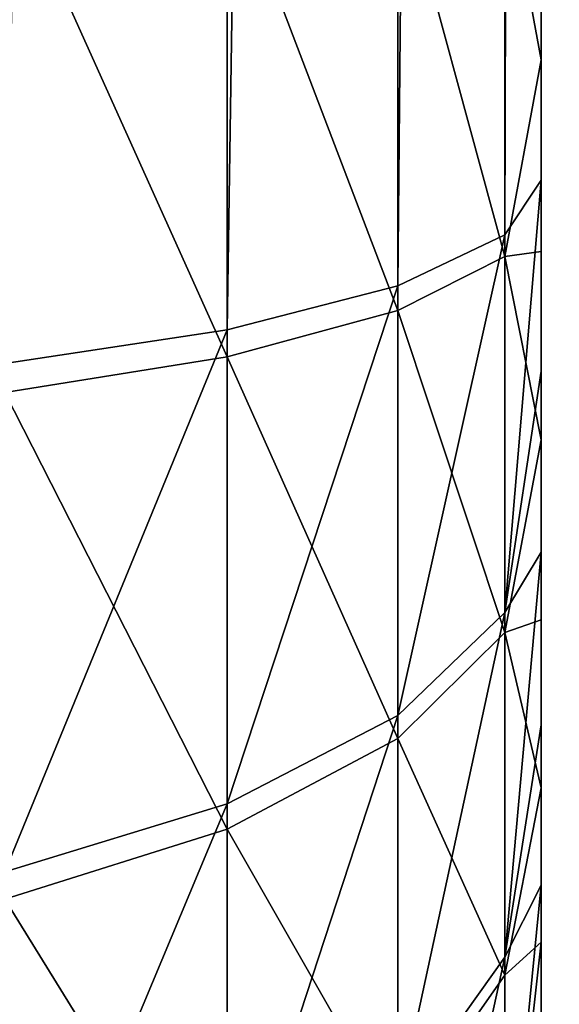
# Model space of a CAD drawing. Extents: x -547 to 547, y 0 to 578.
# Tile 413 of 472: x 372.903 to 373.003, y 559.287 to 559.471. Entities that reach past the tile are written whole.
import ezdxf

# ---------------------------------------------------------------- set-up
doc = ezdxf.new("R2010")
doc.units = 0
doc.header["$LTSCALE"] = 65.185185
for name, color, linetype in [('122', 7, 'CONTINUOUS'), ('130', 7, 'CONTINUOUS'), ('138', 7, 'CONTINUOUS'), ('18', 7, 'CONTINUOUS'), ('20', 7, 'CONTINUOUS'), ('275', 7, 'CONTINUOUS'), ('276', 7, 'CONTINUOUS'), ('281', 7, 'CONTINUOUS'), ('282', 7, 'CONTINUOUS'), ('287', 7, 'CONTINUOUS'), ('288', 7, 'CONTINUOUS'), ('293', 7, 'CONTINUOUS'), ('294', 7, 'CONTINUOUS'), ('3', 7, 'CONTINUOUS'), ('332', 7, 'CONTINUOUS'), ('335', 7, 'CONTINUOUS'), ('9', 7, 'CONTINUOUS')]:
    doc.layers.add(name, color=color, linetype=linetype)

msp = doc.modelspace()

# ---------------------------------------------------------------- linework, layer by layer
at = {"layer": '122', "color": 7, "linetype": 'CONTINUOUS'}
for points in [[(373, 559.44083, -19.80589), (373, 559.5, -20.4), (373, 561.93242, -19.20954), (373, 559.44083, -19.80589)], [(373, 559.46328, -20.39774), (373, 559.5, -20.4), (373, 559.44083, -19.80589), (373, 559.46328, -20.39774)], [(373, 559.42752, -20.39111), (373, 559.46328, -20.39774), (373, 559.44083, -19.80589), (373, 559.42752, -20.39111)], [(373, 559.40527, -19.81535), (373, 559.42752, -20.39111), (373, 559.44083, -19.80589), (373, 559.40527, -19.81535)], [(373, 559.39245, -20.38002), (373, 559.42752, -20.39111), (373, 559.40527, -19.81535), (373, 559.39245, -20.38002)], [(373, 559.37152, -19.82891), (373, 559.39245, -20.38002), (373, 559.40527, -19.81535), (373, 559.37152, -19.82891)], [(373, 559.35892, -20.36476), (373, 559.39245, -20.38002), (373, 559.37152, -19.82891), (373, 559.35892, -20.36476)], [(373, 559.33932, -19.8467), (373, 559.35892, -20.36476), (373, 559.37152, -19.82891), (373, 559.33932, -19.8467)], [(373, 559.32758, -20.34547), (373, 559.35892, -20.36476), (373, 559.33932, -19.8467), (373, 559.32758, -20.34547)], [(373, 559.30946, -19.86828), (373, 559.32758, -20.34547), (373, 559.33932, -19.8467), (373, 559.30946, -19.86828)], [(373, 559.29882, -20.32254), (373, 559.32758, -20.34547), (373, 559.30946, -19.86828), (373, 559.29882, -20.32254)], [(373, 559.28254, -19.89336), (373, 559.29882, -20.32254), (373, 559.30946, -19.86828), (373, 559.28254, -19.89336)], [(373, 559.2731, -20.29622), (373, 559.29882, -20.32254), (373, 559.28254, -19.89336), (373, 559.2731, -20.29622)]]:
    msp.add_3dface(points, dxfattribs=at)
at = {"layer": '130', "color": 7, "linetype": 'CONTINUOUS'}
for points in [[(373, 559.44083, 0.19411), (373, 559.5, -0.4), (373, 561.93242, 0.79046), (373, 559.44083, 0.19411)], [(373, 559.46328, -0.39774), (373, 559.5, -0.4), (373, 559.44083, 0.19411), (373, 559.46328, -0.39774)], [(373, 559.42752, -0.39111), (373, 559.46328, -0.39774), (373, 559.44083, 0.19411), (373, 559.42752, -0.39111)], [(373, 559.40527, 0.18465), (373, 559.42752, -0.39111), (373, 559.44083, 0.19411), (373, 559.40527, 0.18465)], [(373, 559.39245, -0.38002), (373, 559.42752, -0.39111), (373, 559.40527, 0.18465), (373, 559.39245, -0.38002)], [(373, 559.37152, 0.17109), (373, 559.39245, -0.38002), (373, 559.40527, 0.18465), (373, 559.37152, 0.17109)], [(373, 559.35892, -0.36476), (373, 559.39245, -0.38002), (373, 559.37152, 0.17109), (373, 559.35892, -0.36476)], [(373, 559.33932, 0.1533), (373, 559.35892, -0.36476), (373, 559.37152, 0.17109), (373, 559.33932, 0.1533)], [(373, 559.32758, -0.34547), (373, 559.35892, -0.36476), (373, 559.33932, 0.1533), (373, 559.32758, -0.34547)], [(373, 559.30946, 0.13172), (373, 559.32758, -0.34547), (373, 559.33932, 0.1533), (373, 559.30946, 0.13172)], [(373, 559.29882, -0.32254), (373, 559.32758, -0.34547), (373, 559.30946, 0.13172), (373, 559.29882, -0.32254)], [(373, 559.28254, 0.10664), (373, 559.29882, -0.32254), (373, 559.30946, 0.13172), (373, 559.28254, 0.10664)], [(373, 559.2731, -0.29622), (373, 559.29882, -0.32254), (373, 559.28254, 0.10664), (373, 559.2731, -0.29622)]]:
    msp.add_3dface(points, dxfattribs=at)
at = {"layer": '138', "color": 7, "linetype": 'CONTINUOUS'}
for points in [[(373, 559.44083, 20.19411), (373, 559.5, 19.6), (373, 561.93242, 20.79046), (373, 559.44083, 20.19411)], [(373, 559.46328, 19.60226), (373, 559.5, 19.6), (373, 559.44083, 20.19411), (373, 559.46328, 19.60226)], [(373, 559.42752, 19.60889), (373, 559.46328, 19.60226), (373, 559.44083, 20.19411), (373, 559.42752, 19.60889)], [(373, 559.40527, 20.18465), (373, 559.42752, 19.60889), (373, 559.44083, 20.19411), (373, 559.40527, 20.18465)], [(373, 559.39245, 19.61998), (373, 559.42752, 19.60889), (373, 559.40527, 20.18465), (373, 559.39245, 19.61998)], [(373, 559.37152, 20.17109), (373, 559.39245, 19.61998), (373, 559.40527, 20.18465), (373, 559.37152, 20.17109)], [(373, 559.35892, 19.63524), (373, 559.39245, 19.61998), (373, 559.37152, 20.17109), (373, 559.35892, 19.63524)], [(373, 559.33932, 20.1533), (373, 559.35892, 19.63524), (373, 559.37152, 20.17109), (373, 559.33932, 20.1533)], [(373, 559.32758, 19.65453), (373, 559.35892, 19.63524), (373, 559.33932, 20.1533), (373, 559.32758, 19.65453)], [(373, 559.30946, 20.13172), (373, 559.32758, 19.65453), (373, 559.33932, 20.1533), (373, 559.30946, 20.13172)], [(373, 559.29882, 19.67746), (373, 559.32758, 19.65453), (373, 559.30946, 20.13172), (373, 559.29882, 19.67746)], [(373, 559.28254, 20.10664), (373, 559.29882, 19.67746), (373, 559.30946, 20.13172), (373, 559.28254, 20.10664)], [(373, 559.2731, 19.70378), (373, 559.29882, 19.67746), (373, 559.28254, 20.10664), (373, 559.2731, 19.70378)]]:
    msp.add_3dface(points, dxfattribs=at)
at = {"layer": '18', "color": 7, "linetype": 'CONTINUOUS'}
for points in [[(373, 559.44083, -39.80589), (373, 559.5, -40.4), (373, 561.93242, -39.20954), (373, 559.44083, -39.80589)], [(373, 559.46328, -40.39774), (373, 559.5, -40.4), (373, 559.44083, -39.80589), (373, 559.46328, -40.39774)], [(373, 559.42752, -40.39111), (373, 559.46328, -40.39774), (373, 559.44083, -39.80589), (373, 559.42752, -40.39111)], [(373, 559.40527, -39.81535), (373, 559.42752, -40.39111), (373, 559.44083, -39.80589), (373, 559.40527, -39.81535)], [(373, 559.39245, -40.38002), (373, 559.42752, -40.39111), (373, 559.40527, -39.81535), (373, 559.39245, -40.38002)], [(373, 559.37152, -39.82891), (373, 559.39245, -40.38002), (373, 559.40527, -39.81535), (373, 559.37152, -39.82891)], [(373, 559.35892, -40.36476), (373, 559.39245, -40.38002), (373, 559.37152, -39.82891), (373, 559.35892, -40.36476)], [(373, 559.33932, -39.8467), (373, 559.35892, -40.36476), (373, 559.37152, -39.82891), (373, 559.33932, -39.8467)], [(373, 559.32758, -40.34547), (373, 559.35892, -40.36476), (373, 559.33932, -39.8467), (373, 559.32758, -40.34547)], [(373, 559.30946, -39.86828), (373, 559.32758, -40.34547), (373, 559.33932, -39.8467), (373, 559.30946, -39.86828)], [(373, 559.29882, -40.32254), (373, 559.32758, -40.34547), (373, 559.30946, -39.86828), (373, 559.29882, -40.32254)], [(373, 559.28254, -39.89336), (373, 559.29882, -40.32254), (373, 559.30946, -39.86828), (373, 559.28254, -39.89336)], [(373, 559.2731, -40.29622), (373, 559.29882, -40.32254), (373, 559.28254, -39.89336), (373, 559.2731, -40.29622)]]:
    msp.add_3dface(points, dxfattribs=at)
at = {"layer": '20', "color": 7, "linetype": 'CONTINUOUS'}
for points in [[(350, 551.5, 42.9), (545.5, 1.5, 42.9), (350, 566, 42.9), (350, 551.5, 42.9)], [(350, 566, 42.9), (545.5, 1.5, 42.9), (360.09767, 559.38264, 42.9), (350, 566, 42.9)], [(360.09767, 559.38264, 42.9), (545.5, 1.5, 42.9), (360.21775, 559.09251, 42.9), (360.09767, 559.38264, 42.9)]]:
    msp.add_3dface(points, dxfattribs=at)
at = {"layer": '275', "color": 7, "linetype": 'CONTINUOUS'}
for points in [[(372.9415, 559.5, -40.54135), (372.9415, 559.4079, -40.53163), (372.90005, 559.5, -40.57318), (372.9415, 559.5, -40.54135)], [(372.90005, 559.5, -40.57318), (372.9415, 559.4079, -40.53163), (372.90005, 559.40126, -40.56276), (372.90005, 559.5, -40.57318)], [(372.97328, 559.5, -40.49986), (372.97328, 559.41656, -40.49106), (372.9415, 559.5, -40.54135), (372.97328, 559.5, -40.49986)], [(372.9415, 559.5, -40.54135), (372.97328, 559.41656, -40.49106), (372.9415, 559.4079, -40.53163), (372.9415, 559.5, -40.54135)], [(372.99324, 559.5, -40.45156), (372.99324, 559.42664, -40.44382), (372.97328, 559.5, -40.49986), (372.99324, 559.5, -40.45156)], [(372.97328, 559.5, -40.49986), (372.99324, 559.42664, -40.44382), (372.97328, 559.41656, -40.49106), (372.97328, 559.5, -40.49986)], [(373, 559.5, -40.4), (373, 559.46328, -40.39774), (372.99324, 559.5, -40.45156), (373, 559.5, -40.4)], [(372.99324, 559.5, -40.45156), (373, 559.46328, -40.39774), (372.99324, 559.42664, -40.44382), (372.99324, 559.5, -40.45156)], [(373, 559.46328, -40.39774), (373, 559.42752, -40.39111), (372.99324, 559.42664, -40.44382), (373, 559.46328, -40.39774)], [(373, 559.40527, -39.81535), (373, 559.44083, -39.80589), (372.99324, 559.36027, -39.7774), (373, 559.40527, -39.81535)], [(373, 559.44083, -39.80589), (372.99324, 559.43066, -39.75534), (372.99324, 559.36027, -39.7774), (373, 559.44083, -39.80589)], [(372.99324, 559.43066, -39.75534), (372.97328, 559.42114, -39.70799), (372.97328, 559.34107, -39.73308), (372.99324, 559.43066, -39.75534)], [(372.99324, 559.36027, -39.7774), (372.99324, 559.43066, -39.75534), (372.97328, 559.34107, -39.73308), (372.99324, 559.36027, -39.7774)], [(372.99324, 559.42664, -40.44382), (372.99324, 559.35651, -40.42094), (372.97328, 559.41656, -40.49106), (372.99324, 559.42664, -40.44382)], [(373, 559.42752, -40.39111), (373, 559.39245, -40.38002), (372.99324, 559.42664, -40.44382), (373, 559.42752, -40.39111)], [(372.99324, 559.42664, -40.44382), (373, 559.39245, -40.38002), (372.99324, 559.35651, -40.42094), (372.99324, 559.42664, -40.44382)], [(372.97328, 559.42114, -39.70799), (372.9415, 559.41296, -39.66732), (372.9415, 559.32458, -39.69501), (372.97328, 559.42114, -39.70799)], [(372.97328, 559.34107, -39.73308), (372.97328, 559.42114, -39.70799), (372.9415, 559.32458, -39.69501), (372.97328, 559.34107, -39.73308)], [(372.97328, 559.41656, -40.49106), (372.97328, 559.33679, -40.46504), (372.9415, 559.4079, -40.53163), (372.97328, 559.41656, -40.49106)], [(372.97328, 559.41656, -40.49106), (372.99324, 559.35651, -40.42094), (372.97328, 559.33679, -40.46504), (372.97328, 559.41656, -40.49106)], [(372.9415, 559.41296, -39.66732), (372.90005, 559.40668, -39.63612), (372.90005, 559.31193, -39.6658), (372.9415, 559.41296, -39.66732)], [(372.9415, 559.32458, -39.69501), (372.9415, 559.41296, -39.66732), (372.90005, 559.31193, -39.6658), (372.9415, 559.32458, -39.69501)], [(372.9415, 559.4079, -40.53163), (372.9415, 559.31986, -40.50291), (372.90005, 559.40126, -40.56276), (372.9415, 559.4079, -40.53163)], [(372.9415, 559.4079, -40.53163), (372.97328, 559.33679, -40.46504), (372.9415, 559.31986, -40.50291), (372.9415, 559.4079, -40.53163)], [(373, 559.37152, -39.82891), (373, 559.40527, -39.81535), (372.99324, 559.36027, -39.7774), (373, 559.37152, -39.82891)], [(372.90005, 559.40126, -40.56276), (372.9415, 559.31986, -40.50291), (372.90005, 559.30687, -40.53197), (372.90005, 559.40126, -40.56276)], [(373, 559.39245, -40.38002), (373, 559.35892, -40.36476), (372.99324, 559.35651, -40.42094), (373, 559.39245, -40.38002)], [(373, 559.33932, -39.8467), (373, 559.37152, -39.82891), (372.99324, 559.29603, -39.81366), (373, 559.33932, -39.8467)], [(372.99324, 559.29603, -39.81366), (373, 559.37152, -39.82891), (372.99324, 559.36027, -39.7774), (372.99324, 559.29603, -39.81366)], [(372.99324, 559.29603, -39.81366), (372.99324, 559.36027, -39.7774), (372.97328, 559.268, -39.77432), (372.99324, 559.29603, -39.81366)], [(372.97328, 559.268, -39.77432), (372.99324, 559.36027, -39.7774), (372.97328, 559.34107, -39.73308), (372.97328, 559.268, -39.77432)], [(373, 559.35892, -40.36476), (373, 559.32758, -40.34547), (372.99324, 559.35651, -40.42094), (373, 559.35892, -40.36476)], [(372.99324, 559.35651, -40.42094), (372.99324, 559.29269, -40.38394), (372.97328, 559.33679, -40.46504), (372.99324, 559.35651, -40.42094)], [(372.99324, 559.35651, -40.42094), (373, 559.32758, -40.34547), (372.99324, 559.29269, -40.38394), (372.99324, 559.35651, -40.42094)], [(372.97328, 559.268, -39.77432), (372.97328, 559.34107, -39.73308), (372.9415, 559.24393, -39.74053), (372.97328, 559.268, -39.77432)], [(372.9415, 559.24393, -39.74053), (372.97328, 559.34107, -39.73308), (372.9415, 559.32458, -39.69501), (372.9415, 559.24393, -39.74053)], [(373, 559.30946, -39.86828), (373, 559.33932, -39.8467), (372.99324, 559.29603, -39.81366), (373, 559.30946, -39.86828)], [(372.97328, 559.33679, -40.46504), (372.97328, 559.26421, -40.42295), (372.9415, 559.31986, -40.50291), (372.97328, 559.33679, -40.46504)], [(372.97328, 559.33679, -40.46504), (372.99324, 559.29269, -40.38394), (372.97328, 559.26421, -40.42295), (372.97328, 559.33679, -40.46504)], [(373, 559.32758, -40.34547), (373, 559.29882, -40.32254), (372.99324, 559.29269, -40.38394), (373, 559.32758, -40.34547)], [(372.9415, 559.24393, -39.74053), (372.9415, 559.32458, -39.69501), (372.90005, 559.22547, -39.71461), (372.9415, 559.24393, -39.74053)], [(372.90005, 559.22547, -39.71461), (372.9415, 559.32458, -39.69501), (372.90005, 559.31193, -39.6658), (372.90005, 559.22547, -39.71461)], [(372.9415, 559.31986, -40.50291), (372.9415, 559.23975, -40.45645), (372.90005, 559.30687, -40.53197), (372.9415, 559.31986, -40.50291)], [(372.9415, 559.31986, -40.50291), (372.97328, 559.26421, -40.42295), (372.9415, 559.23975, -40.45645), (372.9415, 559.31986, -40.50291)], [(373, 559.28254, -39.89336), (373, 559.30946, -39.86828), (372.99324, 559.24077, -39.86253), (373, 559.28254, -39.89336)], [(372.99324, 559.24077, -39.86253), (373, 559.30946, -39.86828), (372.99324, 559.29603, -39.81366), (372.99324, 559.24077, -39.86253)], [(372.90005, 559.30687, -40.53197), (372.9415, 559.23975, -40.45645), (372.90005, 559.22098, -40.48216), (372.90005, 559.30687, -40.53197)], [(373, 559.29882, -40.32254), (373, 559.2731, -40.29622), (372.99324, 559.23801, -40.33442), (373, 559.29882, -40.32254)], [(372.99324, 559.29269, -40.38394), (373, 559.29882, -40.32254), (372.99324, 559.23801, -40.33442), (372.99324, 559.29269, -40.38394)], [(372.99324, 559.24077, -39.86253), (372.99324, 559.29603, -39.81366), (372.97328, 559.20515, -39.8299), (372.99324, 559.24077, -39.86253)], [(372.97328, 559.20515, -39.8299), (372.99324, 559.29603, -39.81366), (372.97328, 559.268, -39.77432), (372.97328, 559.20515, -39.8299)], [(372.99324, 559.29269, -40.38394), (372.99324, 559.23801, -40.33442), (372.97328, 559.26421, -40.42295), (372.99324, 559.29269, -40.38394)]]:
    msp.add_3dface(points, dxfattribs=at)
at = {"layer": '276', "color": 7, "linetype": 'CONTINUOUS'}
for points in [[(372.99324, 559.43066, -39.75534), (373, 561.93242, -39.20954), (372.99323, 561.64616, -39.23446), (372.99324, 559.43066, -39.75534)], [(373, 559.44083, -39.80589), (373, 561.93242, -39.20954), (372.99324, 559.43066, -39.75534), (373, 559.44083, -39.80589)], [(372.97328, 559.42114, -39.70799), (372.99323, 561.64616, -39.23446), (372.97327, 561.63359, -39.18782), (372.97328, 559.42114, -39.70799)], [(372.99324, 559.43066, -39.75534), (372.99323, 561.64616, -39.23446), (372.97328, 559.42114, -39.70799), (372.99324, 559.43066, -39.75534)], [(372.9415, 559.41296, -39.66732), (372.97327, 561.63359, -39.18782), (372.94148, 561.62279, -39.14777), (372.9415, 559.41296, -39.66732)], [(372.97328, 559.42114, -39.70799), (372.97327, 561.63359, -39.18782), (372.9415, 559.41296, -39.66732), (372.97328, 559.42114, -39.70799)], [(372.90005, 559.40668, -39.63612), (372.94148, 561.62279, -39.14777), (372.90003, 561.61451, -39.11704), (372.90005, 559.40668, -39.63612)], [(372.9415, 559.41296, -39.66732), (372.94148, 561.62279, -39.14777), (372.90005, 559.40668, -39.63612), (372.9415, 559.41296, -39.66732)]]:
    msp.add_3dface(points, dxfattribs=at)
at = {"layer": '281', "color": 7, "linetype": 'CONTINUOUS'}
for points in [[(372.9415, 559.5, -20.54135), (372.9415, 559.4079, -20.53163), (372.90005, 559.5, -20.57318), (372.9415, 559.5, -20.54135)], [(372.90005, 559.5, -20.57318), (372.9415, 559.4079, -20.53163), (372.90005, 559.40126, -20.56276), (372.90005, 559.5, -20.57318)], [(372.97328, 559.5, -20.49986), (372.97328, 559.41656, -20.49106), (372.9415, 559.5, -20.54135), (372.97328, 559.5, -20.49986)], [(372.9415, 559.5, -20.54135), (372.97328, 559.41656, -20.49106), (372.9415, 559.4079, -20.53163), (372.9415, 559.5, -20.54135)], [(372.99324, 559.5, -20.45156), (372.99324, 559.42664, -20.44382), (372.97328, 559.5, -20.49986), (372.99324, 559.5, -20.45156)], [(372.97328, 559.5, -20.49986), (372.99324, 559.42664, -20.44382), (372.97328, 559.41656, -20.49106), (372.97328, 559.5, -20.49986)], [(373, 559.5, -20.4), (373, 559.46328, -20.39774), (372.99324, 559.5, -20.45156), (373, 559.5, -20.4)], [(372.99324, 559.5, -20.45156), (373, 559.46328, -20.39774), (372.99324, 559.42664, -20.44382), (372.99324, 559.5, -20.45156)], [(373, 559.46328, -20.39774), (373, 559.42752, -20.39111), (372.99324, 559.42664, -20.44382), (373, 559.46328, -20.39774)], [(373, 559.40527, -19.81535), (373, 559.44083, -19.80589), (372.99324, 559.36027, -19.7774), (373, 559.40527, -19.81535)], [(373, 559.44083, -19.80589), (372.99324, 559.43066, -19.75534), (372.99324, 559.36027, -19.7774), (373, 559.44083, -19.80589)], [(372.99324, 559.43066, -19.75534), (372.97328, 559.42114, -19.70799), (372.97328, 559.34107, -19.73308), (372.99324, 559.43066, -19.75534)], [(372.99324, 559.36027, -19.7774), (372.99324, 559.43066, -19.75534), (372.97328, 559.34107, -19.73308), (372.99324, 559.36027, -19.7774)], [(372.99324, 559.42664, -20.44382), (372.99324, 559.35651, -20.42094), (372.97328, 559.41656, -20.49106), (372.99324, 559.42664, -20.44382)], [(373, 559.42752, -20.39111), (373, 559.39245, -20.38002), (372.99324, 559.42664, -20.44382), (373, 559.42752, -20.39111)], [(372.99324, 559.42664, -20.44382), (373, 559.39245, -20.38002), (372.99324, 559.35651, -20.42094), (372.99324, 559.42664, -20.44382)], [(372.97328, 559.42114, -19.70799), (372.9415, 559.41296, -19.66732), (372.9415, 559.32458, -19.69501), (372.97328, 559.42114, -19.70799)], [(372.97328, 559.34107, -19.73308), (372.97328, 559.42114, -19.70799), (372.9415, 559.32458, -19.69501), (372.97328, 559.34107, -19.73308)], [(372.97328, 559.41656, -20.49106), (372.97328, 559.33679, -20.46504), (372.9415, 559.4079, -20.53163), (372.97328, 559.41656, -20.49106)], [(372.97328, 559.41656, -20.49106), (372.99324, 559.35651, -20.42094), (372.97328, 559.33679, -20.46504), (372.97328, 559.41656, -20.49106)], [(372.9415, 559.41296, -19.66732), (372.90005, 559.40668, -19.63612), (372.90005, 559.31193, -19.6658), (372.9415, 559.41296, -19.66732)], [(372.9415, 559.32458, -19.69501), (372.9415, 559.41296, -19.66732), (372.90005, 559.31193, -19.6658), (372.9415, 559.32458, -19.69501)], [(372.9415, 559.4079, -20.53163), (372.9415, 559.31986, -20.50291), (372.90005, 559.40126, -20.56276), (372.9415, 559.4079, -20.53163)], [(372.9415, 559.4079, -20.53163), (372.97328, 559.33679, -20.46504), (372.9415, 559.31986, -20.50291), (372.9415, 559.4079, -20.53163)], [(373, 559.37152, -19.82891), (373, 559.40527, -19.81535), (372.99324, 559.36027, -19.7774), (373, 559.37152, -19.82891)], [(372.90005, 559.40126, -20.56276), (372.9415, 559.31986, -20.50291), (372.90005, 559.30687, -20.53197), (372.90005, 559.40126, -20.56276)], [(373, 559.39245, -20.38002), (373, 559.35892, -20.36476), (372.99324, 559.35651, -20.42094), (373, 559.39245, -20.38002)], [(373, 559.33932, -19.8467), (373, 559.37152, -19.82891), (372.99324, 559.29603, -19.81366), (373, 559.33932, -19.8467)], [(372.99324, 559.29603, -19.81366), (373, 559.37152, -19.82891), (372.99324, 559.36027, -19.7774), (372.99324, 559.29603, -19.81366)], [(372.99324, 559.29603, -19.81366), (372.99324, 559.36027, -19.7774), (372.97328, 559.268, -19.77432), (372.99324, 559.29603, -19.81366)], [(372.97328, 559.268, -19.77432), (372.99324, 559.36027, -19.7774), (372.97328, 559.34107, -19.73308), (372.97328, 559.268, -19.77432)], [(373, 559.35892, -20.36476), (373, 559.32758, -20.34547), (372.99324, 559.35651, -20.42094), (373, 559.35892, -20.36476)], [(372.99324, 559.35651, -20.42094), (372.99324, 559.29269, -20.38394), (372.97328, 559.33679, -20.46504), (372.99324, 559.35651, -20.42094)], [(372.99324, 559.35651, -20.42094), (373, 559.32758, -20.34547), (372.99324, 559.29269, -20.38394), (372.99324, 559.35651, -20.42094)], [(372.97328, 559.268, -19.77432), (372.97328, 559.34107, -19.73308), (372.9415, 559.24393, -19.74053), (372.97328, 559.268, -19.77432)], [(372.9415, 559.24393, -19.74053), (372.97328, 559.34107, -19.73308), (372.9415, 559.32458, -19.69501), (372.9415, 559.24393, -19.74053)], [(373, 559.30946, -19.86828), (373, 559.33932, -19.8467), (372.99324, 559.29603, -19.81366), (373, 559.30946, -19.86828)], [(372.97328, 559.33679, -20.46504), (372.97328, 559.26421, -20.42295), (372.9415, 559.31986, -20.50291), (372.97328, 559.33679, -20.46504)], [(372.97328, 559.33679, -20.46504), (372.99324, 559.29269, -20.38394), (372.97328, 559.26421, -20.42295), (372.97328, 559.33679, -20.46504)], [(373, 559.32758, -20.34547), (373, 559.29882, -20.32254), (372.99324, 559.29269, -20.38394), (373, 559.32758, -20.34547)], [(372.9415, 559.24393, -19.74053), (372.9415, 559.32458, -19.69501), (372.90005, 559.22547, -19.71461), (372.9415, 559.24393, -19.74053)], [(372.90005, 559.22547, -19.71461), (372.9415, 559.32458, -19.69501), (372.90005, 559.31193, -19.6658), (372.90005, 559.22547, -19.71461)], [(372.9415, 559.31986, -20.50291), (372.9415, 559.23975, -20.45645), (372.90005, 559.30687, -20.53197), (372.9415, 559.31986, -20.50291)], [(372.9415, 559.31986, -20.50291), (372.97328, 559.26421, -20.42295), (372.9415, 559.23975, -20.45645), (372.9415, 559.31986, -20.50291)], [(373, 559.28254, -19.89336), (373, 559.30946, -19.86828), (372.99324, 559.24077, -19.86253), (373, 559.28254, -19.89336)], [(372.99324, 559.24077, -19.86253), (373, 559.30946, -19.86828), (372.99324, 559.29603, -19.81366), (372.99324, 559.24077, -19.86253)], [(372.90005, 559.30687, -20.53197), (372.9415, 559.23975, -20.45645), (372.90005, 559.22098, -20.48216), (372.90005, 559.30687, -20.53197)], [(373, 559.29882, -20.32254), (373, 559.2731, -20.29622), (372.99324, 559.23801, -20.33442), (373, 559.29882, -20.32254)], [(372.99324, 559.29269, -20.38394), (373, 559.29882, -20.32254), (372.99324, 559.23801, -20.33442), (372.99324, 559.29269, -20.38394)], [(372.99324, 559.24077, -19.86253), (372.99324, 559.29603, -19.81366), (372.97328, 559.20515, -19.8299), (372.99324, 559.24077, -19.86253)], [(372.97328, 559.20515, -19.8299), (372.99324, 559.29603, -19.81366), (372.97328, 559.268, -19.77432), (372.97328, 559.20515, -19.8299)], [(372.99324, 559.29269, -20.38394), (372.99324, 559.23801, -20.33442), (372.97328, 559.26421, -20.42295), (372.99324, 559.29269, -20.38394)]]:
    msp.add_3dface(points, dxfattribs=at)
at = {"layer": '282', "color": 7, "linetype": 'CONTINUOUS'}
for points in [[(372.99324, 559.43066, -19.75534), (373, 561.93242, -19.20954), (372.99323, 561.64616, -19.23446), (372.99324, 559.43066, -19.75534)], [(373, 559.44083, -19.80589), (373, 561.93242, -19.20954), (372.99324, 559.43066, -19.75534), (373, 559.44083, -19.80589)], [(372.97328, 559.42114, -19.70799), (372.99323, 561.64616, -19.23446), (372.97327, 561.63359, -19.18782), (372.97328, 559.42114, -19.70799)], [(372.99324, 559.43066, -19.75534), (372.99323, 561.64616, -19.23446), (372.97328, 559.42114, -19.70799), (372.99324, 559.43066, -19.75534)], [(372.9415, 559.41296, -19.66732), (372.97327, 561.63359, -19.18782), (372.94148, 561.62279, -19.14777), (372.9415, 559.41296, -19.66732)], [(372.97328, 559.42114, -19.70799), (372.97327, 561.63359, -19.18782), (372.9415, 559.41296, -19.66732), (372.97328, 559.42114, -19.70799)], [(372.90005, 559.40668, -19.63612), (372.94148, 561.62279, -19.14777), (372.90003, 561.61451, -19.11704), (372.90005, 559.40668, -19.63612)], [(372.9415, 559.41296, -19.66732), (372.94148, 561.62279, -19.14777), (372.90005, 559.40668, -19.63612), (372.9415, 559.41296, -19.66732)]]:
    msp.add_3dface(points, dxfattribs=at)
at = {"layer": '287', "color": 7, "linetype": 'CONTINUOUS'}
for points in [[(372.9415, 559.5, -0.54135), (372.9415, 559.4079, -0.53163), (372.90005, 559.5, -0.57318), (372.9415, 559.5, -0.54135)], [(372.90005, 559.5, -0.57318), (372.9415, 559.4079, -0.53163), (372.90005, 559.40126, -0.56276), (372.90005, 559.5, -0.57318)], [(372.97328, 559.5, -0.49986), (372.97328, 559.41656, -0.49106), (372.9415, 559.5, -0.54135), (372.97328, 559.5, -0.49986)], [(372.9415, 559.5, -0.54135), (372.97328, 559.41656, -0.49106), (372.9415, 559.4079, -0.53163), (372.9415, 559.5, -0.54135)], [(372.99324, 559.5, -0.45156), (372.99324, 559.42664, -0.44382), (372.97328, 559.5, -0.49986), (372.99324, 559.5, -0.45156)], [(372.97328, 559.5, -0.49986), (372.99324, 559.42664, -0.44382), (372.97328, 559.41656, -0.49106), (372.97328, 559.5, -0.49986)], [(373, 559.5, -0.4), (373, 559.46328, -0.39774), (372.99324, 559.5, -0.45156), (373, 559.5, -0.4)], [(372.99324, 559.5, -0.45156), (373, 559.46328, -0.39774), (372.99324, 559.42664, -0.44382), (372.99324, 559.5, -0.45156)], [(373, 559.46328, -0.39774), (373, 559.42752, -0.39111), (372.99324, 559.42664, -0.44382), (373, 559.46328, -0.39774)], [(373, 559.40527, 0.18465), (373, 559.44083, 0.19411), (372.99324, 559.36027, 0.2226), (373, 559.40527, 0.18465)], [(373, 559.44083, 0.19411), (372.99324, 559.43066, 0.24466), (372.99324, 559.36027, 0.2226), (373, 559.44083, 0.19411)], [(372.99324, 559.43066, 0.24466), (372.97328, 559.42114, 0.29201), (372.97328, 559.34107, 0.26692), (372.99324, 559.43066, 0.24466)], [(372.99324, 559.36027, 0.2226), (372.99324, 559.43066, 0.24466), (372.97328, 559.34107, 0.26692), (372.99324, 559.36027, 0.2226)], [(372.99324, 559.42664, -0.44382), (372.99324, 559.35651, -0.42094), (372.97328, 559.41656, -0.49106), (372.99324, 559.42664, -0.44382)], [(373, 559.42752, -0.39111), (373, 559.39245, -0.38002), (372.99324, 559.42664, -0.44382), (373, 559.42752, -0.39111)], [(372.99324, 559.42664, -0.44382), (373, 559.39245, -0.38002), (372.99324, 559.35651, -0.42094), (372.99324, 559.42664, -0.44382)], [(372.97328, 559.42114, 0.29201), (372.9415, 559.41296, 0.33268), (372.9415, 559.32458, 0.30499), (372.97328, 559.42114, 0.29201)], [(372.97328, 559.34107, 0.26692), (372.97328, 559.42114, 0.29201), (372.9415, 559.32458, 0.30499), (372.97328, 559.34107, 0.26692)], [(372.97328, 559.41656, -0.49106), (372.97328, 559.33679, -0.46504), (372.9415, 559.4079, -0.53163), (372.97328, 559.41656, -0.49106)], [(372.97328, 559.41656, -0.49106), (372.99324, 559.35651, -0.42094), (372.97328, 559.33679, -0.46504), (372.97328, 559.41656, -0.49106)], [(372.9415, 559.41296, 0.33268), (372.90005, 559.40668, 0.36388), (372.90005, 559.31193, 0.3342), (372.9415, 559.41296, 0.33268)], [(372.9415, 559.32458, 0.30499), (372.9415, 559.41296, 0.33268), (372.90005, 559.31193, 0.3342), (372.9415, 559.32458, 0.30499)], [(372.9415, 559.4079, -0.53163), (372.9415, 559.31986, -0.50291), (372.90005, 559.40126, -0.56276), (372.9415, 559.4079, -0.53163)], [(372.9415, 559.4079, -0.53163), (372.97328, 559.33679, -0.46504), (372.9415, 559.31986, -0.50291), (372.9415, 559.4079, -0.53163)], [(373, 559.37152, 0.17109), (373, 559.40527, 0.18465), (372.99324, 559.36027, 0.2226), (373, 559.37152, 0.17109)], [(372.90005, 559.40126, -0.56276), (372.9415, 559.31986, -0.50291), (372.90005, 559.30687, -0.53197), (372.90005, 559.40126, -0.56276)], [(373, 559.39245, -0.38002), (373, 559.35892, -0.36476), (372.99324, 559.35651, -0.42094), (373, 559.39245, -0.38002)], [(373, 559.33932, 0.1533), (373, 559.37152, 0.17109), (372.99324, 559.29603, 0.18634), (373, 559.33932, 0.1533)], [(372.99324, 559.29603, 0.18634), (373, 559.37152, 0.17109), (372.99324, 559.36027, 0.2226), (372.99324, 559.29603, 0.18634)], [(372.99324, 559.29603, 0.18634), (372.99324, 559.36027, 0.2226), (372.97328, 559.268, 0.22568), (372.99324, 559.29603, 0.18634)], [(372.97328, 559.268, 0.22568), (372.99324, 559.36027, 0.2226), (372.97328, 559.34107, 0.26692), (372.97328, 559.268, 0.22568)], [(373, 559.35892, -0.36476), (373, 559.32758, -0.34547), (372.99324, 559.35651, -0.42094), (373, 559.35892, -0.36476)], [(372.99324, 559.35651, -0.42094), (372.99324, 559.29269, -0.38394), (372.97328, 559.33679, -0.46504), (372.99324, 559.35651, -0.42094)], [(372.99324, 559.35651, -0.42094), (373, 559.32758, -0.34547), (372.99324, 559.29269, -0.38394), (372.99324, 559.35651, -0.42094)], [(372.97328, 559.268, 0.22568), (372.97328, 559.34107, 0.26692), (372.9415, 559.24393, 0.25947), (372.97328, 559.268, 0.22568)], [(372.9415, 559.24393, 0.25947), (372.97328, 559.34107, 0.26692), (372.9415, 559.32458, 0.30499), (372.9415, 559.24393, 0.25947)], [(373, 559.30946, 0.13172), (373, 559.33932, 0.1533), (372.99324, 559.29603, 0.18634), (373, 559.30946, 0.13172)], [(372.97328, 559.33679, -0.46504), (372.97328, 559.26421, -0.42295), (372.9415, 559.31986, -0.50291), (372.97328, 559.33679, -0.46504)], [(372.97328, 559.33679, -0.46504), (372.99324, 559.29269, -0.38394), (372.97328, 559.26421, -0.42295), (372.97328, 559.33679, -0.46504)], [(373, 559.32758, -0.34547), (373, 559.29882, -0.32254), (372.99324, 559.29269, -0.38394), (373, 559.32758, -0.34547)], [(372.9415, 559.24393, 0.25947), (372.9415, 559.32458, 0.30499), (372.90005, 559.22547, 0.28539), (372.9415, 559.24393, 0.25947)], [(372.90005, 559.22547, 0.28539), (372.9415, 559.32458, 0.30499), (372.90005, 559.31193, 0.3342), (372.90005, 559.22547, 0.28539)], [(372.9415, 559.31986, -0.50291), (372.9415, 559.23975, -0.45645), (372.90005, 559.30687, -0.53197), (372.9415, 559.31986, -0.50291)], [(372.9415, 559.31986, -0.50291), (372.97328, 559.26421, -0.42295), (372.9415, 559.23975, -0.45645), (372.9415, 559.31986, -0.50291)], [(373, 559.28254, 0.10664), (373, 559.30946, 0.13172), (372.99324, 559.24077, 0.13747), (373, 559.28254, 0.10664)], [(372.99324, 559.24077, 0.13747), (373, 559.30946, 0.13172), (372.99324, 559.29603, 0.18634), (372.99324, 559.24077, 0.13747)], [(372.90005, 559.30687, -0.53197), (372.9415, 559.23975, -0.45645), (372.90005, 559.22098, -0.48216), (372.90005, 559.30687, -0.53197)], [(373, 559.29882, -0.32254), (373, 559.2731, -0.29622), (372.99324, 559.23801, -0.33442), (373, 559.29882, -0.32254)], [(372.99324, 559.29269, -0.38394), (373, 559.29882, -0.32254), (372.99324, 559.23801, -0.33442), (372.99324, 559.29269, -0.38394)], [(372.99324, 559.24077, 0.13747), (372.99324, 559.29603, 0.18634), (372.97328, 559.20515, 0.1701), (372.99324, 559.24077, 0.13747)], [(372.97328, 559.20515, 0.1701), (372.99324, 559.29603, 0.18634), (372.97328, 559.268, 0.22568), (372.97328, 559.20515, 0.1701)], [(372.99324, 559.29269, -0.38394), (372.99324, 559.23801, -0.33442), (372.97328, 559.26421, -0.42295), (372.99324, 559.29269, -0.38394)]]:
    msp.add_3dface(points, dxfattribs=at)
at = {"layer": '288', "color": 7, "linetype": 'CONTINUOUS'}
for points in [[(372.99324, 559.43066, 0.24466), (373, 561.93242, 0.79046), (372.99323, 561.64616, 0.76554), (372.99324, 559.43066, 0.24466)], [(373, 559.44083, 0.19411), (373, 561.93242, 0.79046), (372.99324, 559.43066, 0.24466), (373, 559.44083, 0.19411)], [(372.97328, 559.42114, 0.29201), (372.99323, 561.64616, 0.76554), (372.97327, 561.63359, 0.81218), (372.97328, 559.42114, 0.29201)], [(372.99324, 559.43066, 0.24466), (372.99323, 561.64616, 0.76554), (372.97328, 559.42114, 0.29201), (372.99324, 559.43066, 0.24466)], [(372.9415, 559.41296, 0.33268), (372.97327, 561.63359, 0.81218), (372.94148, 561.62279, 0.85223), (372.9415, 559.41296, 0.33268)], [(372.97328, 559.42114, 0.29201), (372.97327, 561.63359, 0.81218), (372.9415, 559.41296, 0.33268), (372.97328, 559.42114, 0.29201)], [(372.90005, 559.40668, 0.36388), (372.94148, 561.62279, 0.85223), (372.90003, 561.61451, 0.88296), (372.90005, 559.40668, 0.36388)], [(372.9415, 559.41296, 0.33268), (372.94148, 561.62279, 0.85223), (372.90005, 559.40668, 0.36388), (372.9415, 559.41296, 0.33268)]]:
    msp.add_3dface(points, dxfattribs=at)
at = {"layer": '293', "color": 7, "linetype": 'CONTINUOUS'}
for points in [[(372.9415, 559.5, 19.45865), (372.9415, 559.4079, 19.46837), (372.90005, 559.5, 19.42682), (372.9415, 559.5, 19.45865)], [(372.90005, 559.5, 19.42682), (372.9415, 559.4079, 19.46837), (372.90005, 559.40126, 19.43724), (372.90005, 559.5, 19.42682)], [(372.97328, 559.5, 19.50014), (372.97328, 559.41656, 19.50894), (372.9415, 559.5, 19.45865), (372.97328, 559.5, 19.50014)], [(372.9415, 559.5, 19.45865), (372.97328, 559.41656, 19.50894), (372.9415, 559.4079, 19.46837), (372.9415, 559.5, 19.45865)], [(372.99324, 559.5, 19.54844), (372.99324, 559.42664, 19.55618), (372.97328, 559.5, 19.50014), (372.99324, 559.5, 19.54844)], [(372.97328, 559.5, 19.50014), (372.99324, 559.42664, 19.55618), (372.97328, 559.41656, 19.50894), (372.97328, 559.5, 19.50014)], [(373, 559.5, 19.6), (373, 559.46328, 19.60226), (372.99324, 559.5, 19.54844), (373, 559.5, 19.6)], [(372.99324, 559.5, 19.54844), (373, 559.46328, 19.60226), (372.99324, 559.42664, 19.55618), (372.99324, 559.5, 19.54844)], [(373, 559.46328, 19.60226), (373, 559.42752, 19.60889), (372.99324, 559.42664, 19.55618), (373, 559.46328, 19.60226)], [(373, 559.40527, 20.18465), (373, 559.44083, 20.19411), (372.99324, 559.36027, 20.2226), (373, 559.40527, 20.18465)], [(373, 559.44083, 20.19411), (372.99324, 559.43066, 20.24466), (372.99324, 559.36027, 20.2226), (373, 559.44083, 20.19411)], [(372.99324, 559.43066, 20.24466), (372.97328, 559.42114, 20.29201), (372.97328, 559.34107, 20.26692), (372.99324, 559.43066, 20.24466)], [(372.99324, 559.36027, 20.2226), (372.99324, 559.43066, 20.24466), (372.97328, 559.34107, 20.26692), (372.99324, 559.36027, 20.2226)], [(372.99324, 559.42664, 19.55618), (372.99324, 559.35651, 19.57906), (372.97328, 559.41656, 19.50894), (372.99324, 559.42664, 19.55618)], [(373, 559.42752, 19.60889), (373, 559.39245, 19.61998), (372.99324, 559.42664, 19.55618), (373, 559.42752, 19.60889)], [(372.99324, 559.42664, 19.55618), (373, 559.39245, 19.61998), (372.99324, 559.35651, 19.57906), (372.99324, 559.42664, 19.55618)], [(372.97328, 559.42114, 20.29201), (372.9415, 559.41296, 20.33268), (372.9415, 559.32458, 20.30499), (372.97328, 559.42114, 20.29201)], [(372.97328, 559.34107, 20.26692), (372.97328, 559.42114, 20.29201), (372.9415, 559.32458, 20.30499), (372.97328, 559.34107, 20.26692)], [(372.97328, 559.41656, 19.50894), (372.97328, 559.33679, 19.53496), (372.9415, 559.4079, 19.46837), (372.97328, 559.41656, 19.50894)], [(372.97328, 559.41656, 19.50894), (372.99324, 559.35651, 19.57906), (372.97328, 559.33679, 19.53496), (372.97328, 559.41656, 19.50894)], [(372.9415, 559.41296, 20.33268), (372.90005, 559.40668, 20.36388), (372.90005, 559.31193, 20.3342), (372.9415, 559.41296, 20.33268)], [(372.9415, 559.32458, 20.30499), (372.9415, 559.41296, 20.33268), (372.90005, 559.31193, 20.3342), (372.9415, 559.32458, 20.30499)], [(372.9415, 559.4079, 19.46837), (372.9415, 559.31986, 19.49709), (372.90005, 559.40126, 19.43724), (372.9415, 559.4079, 19.46837)], [(372.9415, 559.4079, 19.46837), (372.97328, 559.33679, 19.53496), (372.9415, 559.31986, 19.49709), (372.9415, 559.4079, 19.46837)], [(373, 559.37152, 20.17109), (373, 559.40527, 20.18465), (372.99324, 559.36027, 20.2226), (373, 559.37152, 20.17109)], [(372.90005, 559.40126, 19.43724), (372.9415, 559.31986, 19.49709), (372.90005, 559.30687, 19.46803), (372.90005, 559.40126, 19.43724)], [(373, 559.39245, 19.61998), (373, 559.35892, 19.63524), (372.99324, 559.35651, 19.57906), (373, 559.39245, 19.61998)], [(373, 559.33932, 20.1533), (373, 559.37152, 20.17109), (372.99324, 559.29603, 20.18634), (373, 559.33932, 20.1533)], [(372.99324, 559.29603, 20.18634), (373, 559.37152, 20.17109), (372.99324, 559.36027, 20.2226), (372.99324, 559.29603, 20.18634)], [(372.99324, 559.29603, 20.18634), (372.99324, 559.36027, 20.2226), (372.97328, 559.268, 20.22568), (372.99324, 559.29603, 20.18634)], [(372.97328, 559.268, 20.22568), (372.99324, 559.36027, 20.2226), (372.97328, 559.34107, 20.26692), (372.97328, 559.268, 20.22568)], [(373, 559.35892, 19.63524), (373, 559.32758, 19.65453), (372.99324, 559.35651, 19.57906), (373, 559.35892, 19.63524)], [(372.99324, 559.35651, 19.57906), (372.99324, 559.29269, 19.61606), (372.97328, 559.33679, 19.53496), (372.99324, 559.35651, 19.57906)], [(372.99324, 559.35651, 19.57906), (373, 559.32758, 19.65453), (372.99324, 559.29269, 19.61606), (372.99324, 559.35651, 19.57906)], [(372.97328, 559.268, 20.22568), (372.97328, 559.34107, 20.26692), (372.9415, 559.24393, 20.25947), (372.97328, 559.268, 20.22568)], [(372.9415, 559.24393, 20.25947), (372.97328, 559.34107, 20.26692), (372.9415, 559.32458, 20.30499), (372.9415, 559.24393, 20.25947)], [(373, 559.30946, 20.13172), (373, 559.33932, 20.1533), (372.99324, 559.29603, 20.18634), (373, 559.30946, 20.13172)], [(372.97328, 559.33679, 19.53496), (372.97328, 559.26421, 19.57705), (372.9415, 559.31986, 19.49709), (372.97328, 559.33679, 19.53496)], [(372.97328, 559.33679, 19.53496), (372.99324, 559.29269, 19.61606), (372.97328, 559.26421, 19.57705), (372.97328, 559.33679, 19.53496)], [(373, 559.32758, 19.65453), (373, 559.29882, 19.67746), (372.99324, 559.29269, 19.61606), (373, 559.32758, 19.65453)], [(372.9415, 559.24393, 20.25947), (372.9415, 559.32458, 20.30499), (372.90005, 559.22547, 20.28539), (372.9415, 559.24393, 20.25947)], [(372.90005, 559.22547, 20.28539), (372.9415, 559.32458, 20.30499), (372.90005, 559.31193, 20.3342), (372.90005, 559.22547, 20.28539)], [(372.9415, 559.31986, 19.49709), (372.9415, 559.23975, 19.54355), (372.90005, 559.30687, 19.46803), (372.9415, 559.31986, 19.49709)], [(372.9415, 559.31986, 19.49709), (372.97328, 559.26421, 19.57705), (372.9415, 559.23975, 19.54355), (372.9415, 559.31986, 19.49709)], [(373, 559.28254, 20.10664), (373, 559.30946, 20.13172), (372.99324, 559.24077, 20.13747), (373, 559.28254, 20.10664)], [(372.99324, 559.24077, 20.13747), (373, 559.30946, 20.13172), (372.99324, 559.29603, 20.18634), (372.99324, 559.24077, 20.13747)], [(372.90005, 559.30687, 19.46803), (372.9415, 559.23975, 19.54355), (372.90005, 559.22098, 19.51784), (372.90005, 559.30687, 19.46803)], [(373, 559.29882, 19.67746), (373, 559.2731, 19.70378), (372.99324, 559.23801, 19.66558), (373, 559.29882, 19.67746)], [(372.99324, 559.29269, 19.61606), (373, 559.29882, 19.67746), (372.99324, 559.23801, 19.66558), (372.99324, 559.29269, 19.61606)], [(372.99324, 559.24077, 20.13747), (372.99324, 559.29603, 20.18634), (372.97328, 559.20515, 20.1701), (372.99324, 559.24077, 20.13747)], [(372.97328, 559.20515, 20.1701), (372.99324, 559.29603, 20.18634), (372.97328, 559.268, 20.22568), (372.97328, 559.20515, 20.1701)], [(372.99324, 559.29269, 19.61606), (372.99324, 559.23801, 19.66558), (372.97328, 559.26421, 19.57705), (372.99324, 559.29269, 19.61606)]]:
    msp.add_3dface(points, dxfattribs=at)
at = {"layer": '294', "color": 7, "linetype": 'CONTINUOUS'}
for points in [[(372.99324, 559.43066, 20.24466), (373, 561.93242, 20.79046), (372.99323, 561.64616, 20.76554), (372.99324, 559.43066, 20.24466)], [(373, 559.44083, 20.19411), (373, 561.93242, 20.79046), (372.99324, 559.43066, 20.24466), (373, 559.44083, 20.19411)], [(372.97328, 559.42114, 20.29201), (372.99323, 561.64616, 20.76554), (372.97327, 561.63359, 20.81218), (372.97328, 559.42114, 20.29201)], [(372.99324, 559.43066, 20.24466), (372.99323, 561.64616, 20.76554), (372.97328, 559.42114, 20.29201), (372.99324, 559.43066, 20.24466)], [(372.9415, 559.41296, 20.33268), (372.97327, 561.63359, 20.81218), (372.94148, 561.62279, 20.85223), (372.9415, 559.41296, 20.33268)], [(372.97328, 559.42114, 20.29201), (372.97327, 561.63359, 20.81218), (372.9415, 559.41296, 20.33268), (372.97328, 559.42114, 20.29201)], [(372.90005, 559.40668, 20.36388), (372.94148, 561.62279, 20.85223), (372.90003, 561.61451, 20.88296), (372.90005, 559.40668, 20.36388)], [(372.9415, 559.41296, 20.33268), (372.94148, 561.62279, 20.85223), (372.90005, 559.40668, 20.36388), (372.9415, 559.41296, 20.33268)]]:
    msp.add_3dface(points, dxfattribs=at)
at = {"layer": '3', "color": 7, "linetype": 'CONTINUOUS'}
for points in [[(528.7, 1.5, -68), (-528.7, 1.5, -68), (528.7, 576.5, -68), (528.7, 1.5, -68)], [(528.7, 576.5, -68), (-528.7, 1.5, -68), (-528.7, 576.5, -68), (528.7, 576.5, -68)]]:
    msp.add_3dface(points, dxfattribs=at)
at = {"layer": '332', "color": 7, "linetype": 'CONTINUOUS'}
for points in [[(0, 576.5, 68), (226.18026, 105.21705, 68), (525, 1.5, 68), (0, 576.5, 68)], [(525, 576.5, 68), (0, 576.5, 68), (525, 1.5, 68), (525, 576.5, 68)]]:
    msp.add_3dface(points, dxfattribs=at)
at = {"layer": '335', "color": 7, "linetype": 'CONTINUOUS'}
for points in [[(-349, 551.5, 43), (-545.5, 576.5, 43), (545.5, 576.5, 43), (-349, 551.5, 43)], [(349, 551.5, 43), (-349, 551.5, 43), (545.5, 576.5, 43), (349, 551.5, 43)], [(349, 9.5, 43), (349, 551.5, 43), (545.5, 576.5, 43), (349, 9.5, 43)], [(545.5, 1.5, 43), (349, 9.5, 43), (545.5, 576.5, 43), (545.5, 1.5, 43)]]:
    msp.add_3dface(points, dxfattribs=at)
at = {"layer": '9', "color": 7, "linetype": 'CONTINUOUS'}
for points in [[(349, 551.5, -50), (528.7, 551.5, -50), (-528.7, 576.5, -50), (349, 551.5, -50)], [(-528.7, 576.5, -50), (528.7, 551.5, -50), (528.7, 576.5, -50), (-528.7, 576.5, -50)]]:
    msp.add_3dface(points, dxfattribs=at)

doc.saveas('drawing.dxf')
